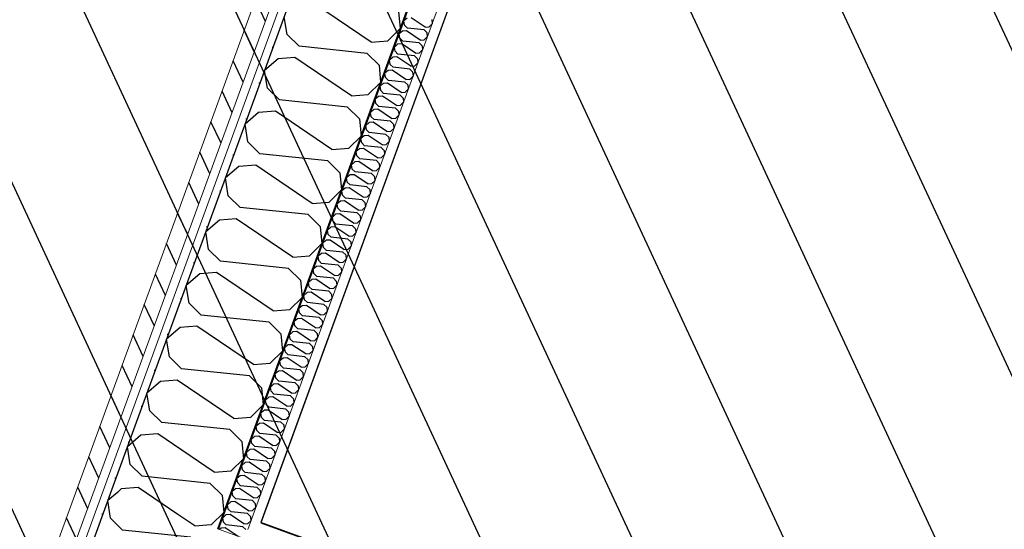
# Model space of a CAD drawing. Header units: millimetres. Extents: x 112481703 to 112588235, y 1264638581 to 1264713486.
# Tile 450 of 487: x 112582082 to 112583371, y 1264690033 to 1264690700. Entities that reach past the tile are written whole.
import ezdxf
from ezdxf.enums import TextEntityAlignment as Align

# ---------------------------------------------------------------- set-up
doc = ezdxf.new("R2010")
doc.units = ezdxf.units.MM
doc.header["$LTSCALE"] = 0.5
doc.header["$MEASUREMENT"] = 0
doc.linetypes.add('PLINE', pattern=[0])
doc.layers.add('235- Utvendig kledning og overflate', color=7, linetype='Continuous', lineweight=0)
doc.layers.add('236- Innvendig kledning og overflate', color=7, linetype='Continuous', lineweight=0)
for name, color, linetype in [('862- M___Nettoareal', 7, 'Continuous'), ('862- M___Nettoareal (1-100)', 7, 'Continuous'), ('862- M___Nettoareal(Polylinje)', 7, 'Continuous'), ('LA_farge_dekke_asfalt2', 7, 'Continuous'), ('Yttervegger.A225', 7, 'Continuous'), ('Yttervegger.A225 (Skravur)', 7, 'Continuous')]:
    doc.layers.add(name, color=color, linetype=linetype)
doc.styles.add('GENERATED_STYLE_1', font='arial.ttf')
pattern_1 = [(249.956, (112557650, 1264717795), (-81.357, 29.68231), [0, -50]), (249.956, (112557682.11, 1264717756.67), (-81.357, 29.68231), [0, -50])]

# ---------------------------------------------------------------- blocks, each defined once
blk = doc.blocks.new('Teknisk rom_20_17', base_point=(112585163.9, 1264690336.6))
at = {"layer": '862- M___Nettoareal(Polylinje)', "linetype": 'PLINE', "flags": 128}
blk.add_lwpolyline([(112587298.9, 1264690713.8), (112583190, 1264692212.9), (112582398, 1264690042), (112586506.8, 1264688542.9)], close=True, dxfattribs=at)
blk = doc.blocks.new('*X267', base_point=(112557650, 1264717795))
at = {"layer": 'Yttervegger.A225 (Skravur)', "linetype": 'PLINE'}
for p, q in [((112582589.6, 1264690702.2), (112582585.3, 1264690698.5)), ((112582586.2, 1264690692.9), (112582585.3, 1264690698.5)), ((112582590.1, 1264690689.1), (112582586.2, 1264690692.9)), ((112582613, 1264690690.4), (112582595, 1264690702.6)), ((112582613, 1264690690.4), (112582618.4, 1264690690.9)), ((112582618.4, 1264690690.9), (112582622.3, 1264690694.7)), ((112582621.8, 1264690700.2), (112582622.3, 1264690694.7)), ((112582583.4, 1264690685.1), (112582579.1, 1264690681.4)), ((112582580, 1264690675.8), (112582579.1, 1264690681.4)), ((112582588.7, 1264690685.5), (112582583.4, 1264690685.1)), ((112582606.8, 1264690673.3), (112582588.7, 1264690685.5)), ((112582611.7, 1264690686.8), (112582590.1, 1264690689.1)), ((112582611.7, 1264690686.8), (112582615.5, 1264690683.1)), ((112582615.5, 1264690683.1), (112582616, 1264690677.6)), ((112582577.2, 1264690668), (112582572.9, 1264690664.3)), ((112582582.5, 1264690668.4), (112582577.2, 1264690668)), ((112582583.8, 1264690672), (112582580, 1264690675.8)), ((112582600.5, 1264690656.2), (112582582.5, 1264690668.4)), ((112582605.5, 1264690669.7), (112582583.8, 1264690672)), ((112582605.5, 1264690669.7), (112582609.3, 1264690666)), ((112582606.8, 1264690673.3), (112582612.1, 1264690673.7)), ((112582609.3, 1264690666), (112582609.8, 1264690660.5)), ((112582612.1, 1264690673.7), (112582616, 1264690677.6)), ((112582573.8, 1264690658.7), (112582572.9, 1264690664.3)), ((112582577.6, 1264690654.9), (112582573.8, 1264690658.7)), ((112582599.2, 1264690652.6), (112582577.6, 1264690654.9)), ((112582599.2, 1264690652.6), (112582603, 1264690648.9)), ((112582600.5, 1264690656.2), (112582605.9, 1264690656.6)), ((112582605.9, 1264690656.6), (112582609.8, 1264690660.5)), ((112582570.9, 1264690650.9), (112582566.6, 1264690647.2)), ((112582567.5, 1264690641.6), (112582566.6, 1264690647.2)), ((112582571.3, 1264690637.8), (112582567.5, 1264690641.6)), ((112582576.3, 1264690651.3), (112582570.9, 1264690650.9)), ((112582594.3, 1264690639.1), (112582576.3, 1264690651.3)), ((112582594.3, 1264690639.1), (112582599.6, 1264690639.5)), ((112582599.6, 1264690639.5), (112582603.5, 1264690643.4)), ((112582603, 1264690648.9), (112582603.5, 1264690643.4)), ((112582564.7, 1264690633.8), (112582560.4, 1264690630.1)), ((112582561.3, 1264690624.4), (112582560.4, 1264690630.1)), ((112582570, 1264690634.2), (112582564.7, 1264690633.8)), ((112582588.1, 1264690622), (112582570, 1264690634.2)), ((112582593, 1264690635.5), (112582571.3, 1264690637.8)), ((112582593, 1264690635.5), (112582596.8, 1264690631.8)), ((112582593.4, 1264690622.4), (112582597.3, 1264690626.3)), ((112582596.8, 1264690631.8), (112582597.3, 1264690626.3)), ((112582558.4, 1264690616.7), (112582554.1, 1264690613)), ((112582563.8, 1264690617.1), (112582558.4, 1264690616.7)), ((112582565.1, 1264690620.7), (112582561.3, 1264690624.4)), ((112582581.8, 1264690604.9), (112582563.8, 1264690617.1)), ((112582586.7, 1264690618.4), (112582565.1, 1264690620.7)), ((112582586.7, 1264690618.4), (112582590.6, 1264690614.7)), ((112582588.1, 1264690622), (112582593.4, 1264690622.4)), ((112582590.6, 1264690614.7), (112582591.1, 1264690609.2)), ((112582555, 1264690607.3), (112582554.1, 1264690613)), ((112582558.8, 1264690603.6), (112582555, 1264690607.3)), ((112582580.5, 1264690601.3), (112582558.8, 1264690603.6)), ((112582580.5, 1264690601.3), (112582584.3, 1264690597.5)), ((112582581.8, 1264690604.9), (112582587.2, 1264690605.3)), ((112582587.2, 1264690605.3), (112582591.1, 1264690609.2)), ((112582552.2, 1264690599.6), (112582547.9, 1264690595.9)), ((112582548.8, 1264690590.2), (112582547.9, 1264690595.9)), ((112582552.6, 1264690586.5), (112582548.8, 1264690590.2)), ((112582557.5, 1264690600), (112582552.2, 1264690599.6)), ((112582575.6, 1264690587.8), (112582557.5, 1264690600)), ((112582575.6, 1264690587.8), (112582580.9, 1264690588.2)), ((112582580.9, 1264690588.2), (112582584.8, 1264690592.1)), ((112582584.3, 1264690597.5), (112582584.8, 1264690592.1)), ((112582546, 1264690582.5), (112582541.6, 1264690578.7)), ((112582542.5, 1264690573.1), (112582541.6, 1264690578.7)), ((112582551.3, 1264690582.9), (112582546, 1264690582.5)), ((112582569.3, 1264690570.7), (112582551.3, 1264690582.9)), ((112582574.3, 1264690584.2), (112582552.6, 1264690586.5)), ((112582574.3, 1264690584.2), (112582578.1, 1264690580.4)), ((112582574.7, 1264690571.1), (112582578.6, 1264690575)), ((112582578.1, 1264690580.4), (112582578.6, 1264690575)), ((112582539.7, 1264690565.4), (112582535.4, 1264690561.6)), ((112582545.1, 1264690565.8), (112582539.7, 1264690565.4)), ((112582546.4, 1264690569.4), (112582542.5, 1264690573.1)), ((112582563.1, 1264690553.6), (112582545.1, 1264690565.8)), ((112582568, 1264690567.1), (112582546.4, 1264690569.4)), ((112582568, 1264690567.1), (112582571.8, 1264690563.3)), ((112582569.3, 1264690570.7), (112582574.7, 1264690571.1)), ((112582571.8, 1264690563.3), (112582572.3, 1264690557.9)), ((112582536.3, 1264690556), (112582535.4, 1264690561.6)), ((112582540.1, 1264690552.3), (112582536.3, 1264690556)), ((112582561.8, 1264690550), (112582540.1, 1264690552.3)), ((112582561.8, 1264690550), (112582565.6, 1264690546.2)), ((112582563.1, 1264690553.6), (112582568.4, 1264690554)), ((112582568.4, 1264690554), (112582572.3, 1264690557.9)), ((112582533.5, 1264690548.3), (112582529.2, 1264690544.5)), ((112582530.1, 1264690538.9), (112582529.2, 1264690544.5)), ((112582533.9, 1264690535.2), (112582530.1, 1264690538.9)), ((112582538.8, 1264690548.7), (112582533.5, 1264690548.3)), ((112582556.8, 1264690536.5), (112582538.8, 1264690548.7)), ((112582556.8, 1264690536.5), (112582562.2, 1264690536.9)), ((112582562.2, 1264690536.9), (112582566.1, 1264690540.7)), ((112582565.6, 1264690546.2), (112582566.1, 1264690540.7)), ((112582527.2, 1264690531.1), (112582522.9, 1264690527.4)), ((112582523.8, 1264690521.8), (112582522.9, 1264690527.4)), ((112582532.6, 1264690531.6), (112582527.2, 1264690531.1)), ((112582550.6, 1264690519.4), (112582532.6, 1264690531.6)), ((112582555.5, 1264690532.9), (112582533.9, 1264690535.2)), ((112582555.5, 1264690532.9), (112582559.4, 1264690529.1)), ((112582555.9, 1264690519.8), (112582559.9, 1264690523.6)), ((112582559.4, 1264690529.1), (112582559.9, 1264690523.6)), ((112582521, 1264690514), (112582516.7, 1264690510.3)), ((112582517.6, 1264690504.7), (112582516.7, 1264690510.3)), ((112582526.3, 1264690514.4), (112582521, 1264690514)), ((112582527.6, 1264690518), (112582523.8, 1264690521.8)), ((112582544.4, 1264690502.3), (112582526.3, 1264690514.4)), ((112582549.3, 1264690515.8), (112582527.6, 1264690518)), ((112582549.3, 1264690515.8), (112582553.1, 1264690512)), ((112582550.6, 1264690519.4), (112582555.9, 1264690519.8)), ((112582553.1, 1264690512), (112582553.6, 1264690506.5)), ((112582520.1, 1264690497.3), (112582514.7, 1264690496.9)), ((112582521.4, 1264690500.9), (112582517.6, 1264690504.7)), ((112582538.1, 1264690485.1), (112582520.1, 1264690497.3)), ((112582543, 1264690498.7), (112582521.4, 1264690500.9)), ((112582543, 1264690498.7), (112582546.9, 1264690494.9)), ((112582544.4, 1264690502.3), (112582549.7, 1264690502.7)), ((112582549.7, 1264690502.7), (112582553.6, 1264690506.5)), ((112582514.7, 1264690496.9), (112582510.4, 1264690493.2)), ((112582511.3, 1264690487.6), (112582510.4, 1264690493.2)), ((112582515.2, 1264690483.8), (112582511.3, 1264690487.6)), ((112582538.1, 1264690485.1), (112582543.5, 1264690485.6)), ((112582543.5, 1264690485.6), (112582547.4, 1264690489.4)), ((112582546.9, 1264690494.9), (112582547.4, 1264690489.4)), ((112582508.5, 1264690479.8), (112582504.2, 1264690476.1)), ((112582505.1, 1264690470.5), (112582504.2, 1264690476.1)), ((112582513.8, 1264690480.2), (112582508.5, 1264690479.8)), ((112582531.9, 1264690468), (112582513.8, 1264690480.2)), ((112582536.8, 1264690481.5), (112582515.2, 1264690483.8)), ((112582536.8, 1264690481.5), (112582540.6, 1264690477.8)), ((112582537.2, 1264690468.4), (112582541.1, 1264690472.3)), ((112582540.6, 1264690477.8), (112582541.1, 1264690472.3)), ((112582502.3, 1264690462.7), (112582498, 1264690459)), ((112582498.9, 1264690453.4), (112582498, 1264690459)), ((112582507.6, 1264690463.1), (112582502.3, 1264690462.7)), ((112582508.9, 1264690466.7), (112582505.1, 1264690470.5)), ((112582525.6, 1264690450.9), (112582507.6, 1264690463.1)), ((112582530.6, 1264690464.4), (112582508.9, 1264690466.7)), ((112582530.6, 1264690464.4), (112582534.4, 1264690460.7)), ((112582531.9, 1264690468), (112582537.2, 1264690468.4)), ((112582534.4, 1264690460.7), (112582534.9, 1264690455.2)), ((112582501.4, 1264690446), (112582496, 1264690445.6)), ((112582502.7, 1264690449.6), (112582498.9, 1264690453.4)), ((112582519.4, 1264690433.8), (112582501.4, 1264690446)), ((112582524.3, 1264690447.3), (112582502.7, 1264690449.6)), ((112582524.3, 1264690447.3), (112582528.1, 1264690443.6)), ((112582525.6, 1264690450.9), (112582531, 1264690451.3)), ((112582531, 1264690451.3), (112582534.9, 1264690455.2)), ((112582496, 1264690445.6), (112582491.7, 1264690441.9)), ((112582492.6, 1264690436.3), (112582491.7, 1264690441.9)), ((112582496.4, 1264690432.5), (112582492.6, 1264690436.3)), ((112582519.4, 1264690433.8), (112582524.7, 1264690434.2)), ((112582524.7, 1264690434.2), (112582528.6, 1264690438.1)), ((112582528.1, 1264690443.6), (112582528.6, 1264690438.1)), ((112582489.8, 1264690428.5), (112582485.5, 1264690424.8)), ((112582486.4, 1264690419.2), (112582485.5, 1264690424.8)), ((112582495.1, 1264690428.9), (112582489.8, 1264690428.5)), ((112582513.2, 1264690416.7), (112582495.1, 1264690428.9)), ((112582518.1, 1264690430.2), (112582496.4, 1264690432.5)), ((112582518.1, 1264690430.2), (112582521.9, 1264690426.5)), ((112582518.5, 1264690417.1), (112582522.4, 1264690421)), ((112582521.9, 1264690426.5), (112582522.4, 1264690421)), ((112582483.5, 1264690411.4), (112582479.2, 1264690407.7)), ((112582480.1, 1264690402), (112582479.2, 1264690407.7)), ((112582488.9, 1264690411.8), (112582483.5, 1264690411.4)), ((112582490.2, 1264690415.4), (112582486.4, 1264690419.2)), ((112582506.9, 1264690399.6), (112582488.9, 1264690411.8)), ((112582511.8, 1264690413.1), (112582490.2, 1264690415.4)), ((112582511.8, 1264690413.1), (112582515.7, 1264690409.4)), ((112582513.2, 1264690416.7), (112582518.5, 1264690417.1)), ((112582515.7, 1264690409.4), (112582516.2, 1264690403.9)), ((112582477.3, 1264690394.3), (112582473, 1264690390.6)), ((112582482.6, 1264690394.7), (112582477.3, 1264690394.3)), ((112582483.9, 1264690398.3), (112582480.1, 1264690402)), ((112582500.7, 1264690382.5), (112582482.6, 1264690394.7)), ((112582505.6, 1264690396), (112582483.9, 1264690398.3)), ((112582505.6, 1264690396), (112582509.4, 1264690392.3)), ((112582506.9, 1264690399.6), (112582512.3, 1264690400)), ((112582512.3, 1264690400), (112582516.2, 1264690403.9)), ((112582473.9, 1264690384.9), (112582473, 1264690390.6)), ((112582477.7, 1264690381.2), (112582473.9, 1264690384.9)), ((112582500.7, 1264690382.5), (112582506, 1264690382.9)), ((112582506, 1264690382.9), (112582509.9, 1264690386.8)), ((112582509.4, 1264690392.3), (112582509.9, 1264690386.8)), ((112582471.1, 1264690377.2), (112582466.7, 1264690373.5)), ((112582467.6, 1264690367.8), (112582466.7, 1264690373.5)), ((112582476.4, 1264690377.6), (112582471.1, 1264690377.2)), ((112582494.4, 1264690365.4), (112582476.4, 1264690377.6)), ((112582499.4, 1264690378.9), (112582477.7, 1264690381.2)), ((112582499.4, 1264690378.9), (112582503.2, 1264690375.1)), ((112582499.8, 1264690365.8), (112582503.7, 1264690369.7)), ((112582503.2, 1264690375.1), (112582503.7, 1264690369.7)), ((112582464.8, 1264690360.1), (112582460.5, 1264690356.3)), ((112582461.4, 1264690350.7), (112582460.5, 1264690356.3)), ((112582470.2, 1264690360.5), (112582464.8, 1264690360.1)), ((112582471.5, 1264690364.1), (112582467.6, 1264690367.8)), ((112582488.2, 1264690348.3), (112582470.2, 1264690360.5)), ((112582493.1, 1264690361.8), (112582471.5, 1264690364.1)), ((112582493.1, 1264690361.8), (112582496.9, 1264690358)), ((112582494.4, 1264690365.4), (112582499.8, 1264690365.8)), ((112582496.9, 1264690358), (112582497.4, 1264690352.6)), ((112582458.6, 1264690343), (112582454.3, 1264690339.2)), ((112582463.9, 1264690343.4), (112582458.6, 1264690343)), ((112582465.2, 1264690347), (112582461.4, 1264690350.7)), ((112582481.9, 1264690331.2), (112582463.9, 1264690343.4)), ((112582486.9, 1264690344.7), (112582465.2, 1264690347)), ((112582486.9, 1264690344.7), (112582490.7, 1264690340.9)), ((112582488.2, 1264690348.3), (112582493.5, 1264690348.7)), ((112582493.5, 1264690348.7), (112582497.4, 1264690352.6)), ((112582455.2, 1264690333.6), (112582454.3, 1264690339.2)), ((112582459, 1264690329.9), (112582455.2, 1264690333.6)), ((112582480.6, 1264690327.6), (112582459, 1264690329.9)), ((112582481.9, 1264690331.2), (112582487.3, 1264690331.6)), ((112582487.3, 1264690331.6), (112582491.2, 1264690335.5)), ((112582490.7, 1264690340.9), (112582491.2, 1264690335.5)), ((112582452.3, 1264690325.8), (112582448, 1264690322.1)), ((112582448.9, 1264690316.5), (112582448, 1264690322.1)), ((112582457.7, 1264690326.3), (112582452.3, 1264690325.8)), ((112582475.7, 1264690314.1), (112582457.7, 1264690326.3)), ((112582480.6, 1264690327.6), (112582484.5, 1264690323.8)), ((112582481, 1264690314.5), (112582485, 1264690318.3)), ((112582484.5, 1264690323.8), (112582485, 1264690318.3)), ((112582446.1, 1264690308.7), (112582441.8, 1264690305)), ((112582442.7, 1264690299.4), (112582441.8, 1264690305)), ((112582451.4, 1264690309.2), (112582446.1, 1264690308.7)), ((112582452.7, 1264690312.7), (112582448.9, 1264690316.5)), ((112582469.5, 1264690297), (112582451.4, 1264690309.2)), ((112582474.4, 1264690310.5), (112582452.7, 1264690312.7)), ((112582474.4, 1264690310.5), (112582478.2, 1264690306.7)), ((112582475.7, 1264690314.1), (112582481, 1264690314.5)), ((112582478.2, 1264690306.7), (112582478.7, 1264690301.2)), ((112582439.8, 1264690291.6), (112582435.5, 1264690287.9)), ((112582445.2, 1264690292), (112582439.8, 1264690291.6)), ((112582446.5, 1264690295.6), (112582442.7, 1264690299.4)), ((112582463.2, 1264690279.8), (112582445.2, 1264690292)), ((112582468.1, 1264690293.4), (112582446.5, 1264690295.6)), ((112582468.1, 1264690293.4), (112582472, 1264690289.6)), ((112582469.5, 1264690297), (112582474.8, 1264690297.4)), ((112582474.8, 1264690297.4), (112582478.7, 1264690301.2)), ((112582436.4, 1264690282.3), (112582435.5, 1264690287.9)), ((112582440.3, 1264690278.5), (112582436.4, 1264690282.3)), ((112582461.9, 1264690276.3), (112582440.3, 1264690278.5)), ((112582463.2, 1264690279.8), (112582468.6, 1264690280.3)), ((112582468.6, 1264690280.3), (112582472.5, 1264690284.1)), ((112582472, 1264690289.6), (112582472.5, 1264690284.1)), ((112582433.6, 1264690274.5), (112582429.3, 1264690270.8)), ((112582430.2, 1264690265.2), (112582429.3, 1264690270.8)), ((112582438.9, 1264690274.9), (112582433.6, 1264690274.5)), ((112582457, 1264690262.7), (112582438.9, 1264690274.9)), ((112582461.9, 1264690276.3), (112582465.7, 1264690272.5)), ((112582462.3, 1264690263.2), (112582466.2, 1264690267)), ((112582465.7, 1264690272.5), (112582466.2, 1264690267)), ((112582427.4, 1264690257.4), (112582423.1, 1264690253.7)), ((112582424, 1264690248.1), (112582423.1, 1264690253.7)), ((112582432.7, 1264690257.8), (112582427.4, 1264690257.4)), ((112582434, 1264690261.4), (112582430.2, 1264690265.2)), ((112582450.7, 1264690245.6), (112582432.7, 1264690257.8)), ((112582455.7, 1264690259.1), (112582434, 1264690261.4)), ((112582455.7, 1264690259.1), (112582459.5, 1264690255.4)), ((112582457, 1264690262.7), (112582462.3, 1264690263.2)), ((112582459.5, 1264690255.4), (112582460, 1264690249.9)), ((112582421.1, 1264690240.3), (112582416.8, 1264690236.6)), ((112582426.5, 1264690240.7), (112582421.1, 1264690240.3)), ((112582427.8, 1264690244.3), (112582424, 1264690248.1)), ((112582444.5, 1264690228.5), (112582426.5, 1264690240.7)), ((112582449.4, 1264690242), (112582427.8, 1264690244.3)), ((112582449.4, 1264690242), (112582453.2, 1264690238.3)), ((112582450.7, 1264690245.6), (112582456.1, 1264690246)), ((112582456.1, 1264690246), (112582460, 1264690249.9)), ((112582417.7, 1264690231), (112582416.8, 1264690236.6)), ((112582421.5, 1264690227.2), (112582417.7, 1264690231)), ((112582443.2, 1264690224.9), (112582421.5, 1264690227.2)), ((112582444.5, 1264690228.5), (112582449.8, 1264690228.9)), ((112582449.8, 1264690228.9), (112582453.7, 1264690232.8)), ((112582453.2, 1264690238.3), (112582453.7, 1264690232.8)), ((112582414.9, 1264690223.2), (112582410.6, 1264690219.5)), ((112582411.5, 1264690213.9), (112582410.6, 1264690219.5)), ((112582415.3, 1264690210.1), (112582411.5, 1264690213.9)), ((112582420.2, 1264690223.6), (112582414.9, 1264690223.2)), ((112582438.3, 1264690211.4), (112582420.2, 1264690223.6)), ((112582443.2, 1264690224.9), (112582447, 1264690221.2)), ((112582443.6, 1264690211.8), (112582447.5, 1264690215.7)), ((112582447, 1264690221.2), (112582447.5, 1264690215.7)), ((112582408.6, 1264690206.1), (112582404.3, 1264690202.4)), ((112582405.2, 1264690196.7), (112582404.3, 1264690202.4)), ((112582414, 1264690206.5), (112582408.6, 1264690206.1)), ((112582432, 1264690194.3), (112582414, 1264690206.5)), ((112582436.9, 1264690207.8), (112582415.3, 1264690210.1)), ((112582436.9, 1264690207.8), (112582440.8, 1264690204.1)), ((112582438.3, 1264690211.4), (112582443.6, 1264690211.8)), ((112582440.8, 1264690204.1), (112582441.3, 1264690198.6)), ((112582402.4, 1264690189), (112582398.1, 1264690185.3)), ((112582407.7, 1264690189.4), (112582402.4, 1264690189)), ((112582409, 1264690193), (112582405.2, 1264690196.7)), ((112582425.8, 1264690177.2), (112582407.7, 1264690189.4)), ((112582430.7, 1264690190.7), (112582409, 1264690193)), ((112582430.7, 1264690190.7), (112582434.5, 1264690187)), ((112582432, 1264690194.3), (112582437.4, 1264690194.7)), ((112582437.4, 1264690194.7), (112582441.3, 1264690198.6)), ((112582399, 1264690179.6), (112582398.1, 1264690185.3)), ((112582402.8, 1264690175.9), (112582399, 1264690179.6)), ((112582424.5, 1264690173.6), (112582402.8, 1264690175.9)), ((112582425.8, 1264690177.2), (112582431.1, 1264690177.6)), ((112582431.1, 1264690177.6), (112582435, 1264690181.5)), ((112582434.5, 1264690187), (112582435, 1264690181.5)), ((112582396.2, 1264690171.9), (112582391.8, 1264690168.2)), ((112582392.7, 1264690162.5), (112582391.8, 1264690168.2)), ((112582396.6, 1264690158.8), (112582392.7, 1264690162.5)), ((112582401.5, 1264690172.3), (112582396.2, 1264690171.9)), ((112582419.5, 1264690160.1), (112582401.5, 1264690172.3)), ((112582424.5, 1264690173.6), (112582428.3, 1264690169.9)), ((112582424.9, 1264690160.5), (112582428.8, 1264690164.4)), ((112582428.3, 1264690169.9), (112582428.8, 1264690164.4)), ((112582389.9, 1264690154.8), (112582385.6, 1264690151)), ((112582386.5, 1264690145.4), (112582385.6, 1264690151)), ((112582395.3, 1264690155.2), (112582389.9, 1264690154.8)), ((112582413.3, 1264690143), (112582395.3, 1264690155.2)), ((112582418.2, 1264690156.5), (112582396.6, 1264690158.8)), ((112582418.2, 1264690156.5), (112582422, 1264690152.7)), ((112582419.5, 1264690160.1), (112582424.9, 1264690160.5)), ((112582422, 1264690152.7), (112582422.5, 1264690147.3)), ((112582383.7, 1264690137.7), (112582379.4, 1264690133.9)), ((112582389, 1264690138.1), (112582383.7, 1264690137.7)), ((112582390.3, 1264690141.7), (112582386.5, 1264690145.4)), ((112582407, 1264690125.9), (112582389, 1264690138.1)), ((112582412, 1264690139.4), (112582390.3, 1264690141.7)), ((112582412, 1264690139.4), (112582415.8, 1264690135.6)), ((112582413.3, 1264690143), (112582418.6, 1264690143.4)), ((112582418.6, 1264690143.4), (112582422.5, 1264690147.3)), ((112582380.3, 1264690128.3), (112582379.4, 1264690133.9)), ((112582384.1, 1264690124.6), (112582380.3, 1264690128.3)), ((112582405.7, 1264690122.3), (112582384.1, 1264690124.6)), ((112582407, 1264690125.9), (112582412.4, 1264690126.3)), ((112582412.4, 1264690126.3), (112582416.3, 1264690130.2)), ((112582415.8, 1264690135.6), (112582416.3, 1264690130.2)), ((112582377.4, 1264690120.6), (112582373.1, 1264690116.8)), ((112582374, 1264690111.2), (112582373.1, 1264690116.8)), ((112582377.8, 1264690107.5), (112582374, 1264690111.2)), ((112582382.8, 1264690121), (112582377.4, 1264690120.6)), ((112582400.8, 1264690108.8), (112582382.8, 1264690121)), ((112582405.7, 1264690122.3), (112582409.6, 1264690118.5)), ((112582406.1, 1264690109.2), (112582410.1, 1264690113)), ((112582409.6, 1264690118.5), (112582410.1, 1264690113)), ((112582371.2, 1264690103.4), (112582366.9, 1264690099.7)), ((112582367.8, 1264690094.1), (112582366.9, 1264690099.7)), ((112582376.5, 1264690103.9), (112582371.2, 1264690103.4)), ((112582394.6, 1264690091.7), (112582376.5, 1264690103.9)), ((112582399.5, 1264690105.2), (112582377.8, 1264690107.5)), ((112582399.5, 1264690105.2), (112582403.3, 1264690101.4)), ((112582400.8, 1264690108.8), (112582406.1, 1264690109.2)), ((112582403.3, 1264690101.4), (112582403.8, 1264690095.9)), ((112582364.9, 1264690086.3), (112582360.6, 1264690082.6)), ((112582370.3, 1264690086.8), (112582364.9, 1264690086.3)), ((112582371.6, 1264690090.3), (112582367.8, 1264690094.1)), ((112582388.3, 1264690074.6), (112582370.3, 1264690086.8)), ((112582393.2, 1264690088.1), (112582371.6, 1264690090.3)), ((112582393.2, 1264690088.1), (112582397.1, 1264690084.3)), ((112582394.6, 1264690091.7), (112582399.9, 1264690092.1)), ((112582399.9, 1264690092.1), (112582403.8, 1264690095.9)), ((112582361.5, 1264690077), (112582360.6, 1264690082.6)), ((112582365.4, 1264690073.2), (112582361.5, 1264690077)), ((112582387, 1264690071), (112582365.4, 1264690073.2)), ((112582388.3, 1264690074.6), (112582393.7, 1264690075)), ((112582393.7, 1264690075), (112582397.6, 1264690078.8)), ((112582397.1, 1264690084.3), (112582397.6, 1264690078.8)), ((112582358.7, 1264690069.2), (112582354.4, 1264690065.5)), ((112582355.3, 1264690059.9), (112582354.4, 1264690065.5)), ((112582359.1, 1264690056.1), (112582355.3, 1264690059.9)), ((112582364, 1264690069.6), (112582358.7, 1264690069.2)), ((112582382.1, 1264690057.4), (112582364, 1264690069.6)), ((112582387, 1264690071), (112582390.8, 1264690067.2)), ((112582387.4, 1264690057.9), (112582391.3, 1264690061.7)), ((112582390.8, 1264690067.2), (112582391.3, 1264690061.7)), ((112582352.5, 1264690052.1), (112582348.2, 1264690048.4)), ((112582349.1, 1264690042.8), (112582348.2, 1264690048.4)), ((112582357.8, 1264690052.5), (112582352.5, 1264690052.1)), ((112582375.8, 1264690040.3), (112582357.8, 1264690052.5)), ((112582380.8, 1264690053.9), (112582359.1, 1264690056.1)), ((112582380.8, 1264690053.9), (112582384.6, 1264690050.1)), ((112582382.1, 1264690057.4), (112582387.4, 1264690057.9)), ((112582384.6, 1264690050.1), (112582385.1, 1264690044.6)), ((112582346.2, 1264690035), (112582343.9, 1264690033)), ((112582351.6, 1264690035.4), (112582346.2, 1264690035)), ((112582352.9, 1264690039), (112582349.1, 1264690042.8)), ((112582368.4, 1264690024), (112582351.6, 1264690035.4)), ((112582374.5, 1264690036.7), (112582352.9, 1264690039)), ((112582374.5, 1264690036.7), (112582378.3, 1264690033)), ((112582375.8, 1264690040.3), (112582381.2, 1264690040.8)), ((112582381.2, 1264690040.8), (112582385.1, 1264690044.6))]:
    blk.add_line(p, q, dxfattribs=at)
blk = doc.blocks.new('*X271', base_point=(112557650, 1264717795))
at = {"layer": 'Yttervegger.A225 (Skravur)', "linetype": 'PLINE'}
for p, q in [((112582542.5, 1264690670.8), (112582468.4, 1264690720.9)), ((112582432.4, 1264690680.8), (112582428.7, 1264690703.9)), ((112582578.5, 1264690710.9), (112582580.6, 1264690688.4)), ((112582448.1, 1264690665.4), (112582432.4, 1264690680.8)), ((112582564.5, 1264690672.5), (112582580.6, 1264690688.4)), ((112582537.1, 1264690656), (112582448.1, 1264690665.4)), ((112582542.5, 1264690670.8), (112582564.5, 1264690672.5)), ((112582537.1, 1264690656), (112582552.8, 1264690640.6)), ((112582420.8, 1264690648.9), (112582403.1, 1264690633.6)), ((112582442.7, 1264690650.6), (112582420.8, 1264690648.9)), ((112582516.9, 1264690600.5), (112582442.7, 1264690650.6)), ((112582552.8, 1264690640.6), (112582554.9, 1264690618.1)), ((112582406.8, 1264690610.5), (112582403.1, 1264690633.6)), ((112582538.8, 1264690602.2), (112582554.9, 1264690618.1)), ((112582422.5, 1264690595.1), (112582406.8, 1264690610.5)), ((112582516.9, 1264690600.5), (112582538.8, 1264690602.2)), ((112582511.5, 1264690585.7), (112582422.5, 1264690595.1)), ((112582395.1, 1264690578.6), (112582377.4, 1264690563.3)), ((112582417.1, 1264690580.3), (112582395.1, 1264690578.6)), ((112582491.2, 1264690530.1), (112582417.1, 1264690580.3)), ((112582511.5, 1264690585.7), (112582527.2, 1264690570.2)), ((112582381.1, 1264690540.2), (112582377.4, 1264690563.3)), ((112582527.2, 1264690570.2), (112582529.3, 1264690547.7)), ((112582396.8, 1264690524.7), (112582381.1, 1264690540.2)), ((112582513.2, 1264690531.8), (112582529.3, 1264690547.7)), ((112582485.8, 1264690515.4), (112582396.8, 1264690524.7)), ((112582491.2, 1264690530.1), (112582513.2, 1264690531.8)), ((112582485.8, 1264690515.4), (112582501.5, 1264690499.9)), ((112582369.5, 1264690508.2), (112582351.7, 1264690493)), ((112582391.4, 1264690509.9), (112582369.5, 1264690508.2)), ((112582465.5, 1264690459.8), (112582391.4, 1264690509.9)), ((112582501.5, 1264690499.9), (112582503.6, 1264690477.4)), ((112582355.4, 1264690469.8), (112582351.7, 1264690493)), ((112582487.5, 1264690461.5), (112582503.6, 1264690477.4)), ((112582371.2, 1264690454.4), (112582355.4, 1264690469.8)), ((112582465.5, 1264690459.8), (112582487.5, 1264690461.5)), ((112582460.2, 1264690445), (112582371.2, 1264690454.4)), ((112582343.8, 1264690437.9), (112582326.1, 1264690422.6)), ((112582365.8, 1264690439.6), (112582343.8, 1264690437.9)), ((112582439.9, 1264690389.5), (112582365.8, 1264690439.6)), ((112582460.2, 1264690445), (112582475.9, 1264690429.6)), ((112582329.8, 1264690399.5), (112582326.1, 1264690422.6)), ((112582475.9, 1264690429.6), (112582477.9, 1264690407.1)), ((112582461.8, 1264690391.2), (112582477.9, 1264690407.1)), ((112582345.5, 1264690384.1), (112582329.8, 1264690399.5)), ((112582434.5, 1264690374.7), (112582345.5, 1264690384.1)), ((112582439.9, 1264690389.5), (112582461.8, 1264690391.2)), ((112582340.1, 1264690369.3), (112582318.1, 1264690367.6)), ((112582414.2, 1264690319.1), (112582340.1, 1264690369.3)), ((112582434.5, 1264690374.7), (112582450.2, 1264690359.3)), ((112582318.1, 1264690367.6), (112582300.4, 1264690352.3)), ((112582450.2, 1264690359.3), (112582452.3, 1264690336.7)), ((112582304.1, 1264690329.2), (112582300.4, 1264690352.3)), ((112582436.2, 1264690320.8), (112582452.3, 1264690336.7)), ((112582319.8, 1264690313.7), (112582304.1, 1264690329.2)), ((112582414.2, 1264690319.1), (112582436.2, 1264690320.8)), ((112582408.8, 1264690304.4), (112582319.8, 1264690313.7)), ((112582408.8, 1264690304.4), (112582424.5, 1264690288.9)), ((112582292.5, 1264690297.3), (112582274.8, 1264690282)), ((112582314.4, 1264690299), (112582292.5, 1264690297.3)), ((112582388.6, 1264690248.8), (112582314.4, 1264690299)), ((112582278.5, 1264690258.8), (112582274.8, 1264690282)), ((112582424.5, 1264690288.9), (112582426.6, 1264690266.4)), ((112582410.5, 1264690250.5), (112582426.6, 1264690266.4)), ((112582294.2, 1264690243.4), (112582278.5, 1264690258.8)), ((112582383.2, 1264690234), (112582294.2, 1264690243.4)), ((112582388.6, 1264690248.8), (112582410.5, 1264690250.5)), ((112582266.8, 1264690226.9), (112582249.1, 1264690211.6)), ((112582288.8, 1264690228.6), (112582266.8, 1264690226.9)), ((112582362.9, 1264690178.5), (112582288.8, 1264690228.6)), ((112582383.2, 1264690234), (112582398.9, 1264690218.6)), ((112582398.9, 1264690218.6), (112582401, 1264690196.1)), ((112582252.8, 1264690188.5), (112582249.1, 1264690211.6)), ((112582268.5, 1264690173.1), (112582252.8, 1264690188.5)), ((112582384.9, 1264690180.2), (112582401, 1264690196.1)), ((112582362.9, 1264690178.5), (112582384.9, 1264690180.2)), ((112582357.5, 1264690163.7), (112582268.5, 1264690173.1)), ((112582357.5, 1264690163.7), (112582373.2, 1264690148.3)), ((112582241.2, 1264690156.6), (112582223.4, 1264690141.3)), ((112582263.1, 1264690158.3), (112582241.2, 1264690156.6)), ((112582337.2, 1264690108.1), (112582263.1, 1264690158.3)), ((112582227.1, 1264690118.2), (112582223.4, 1264690141.3)), ((112582373.2, 1264690148.3), (112582375.3, 1264690125.7)), ((112582359.2, 1264690109.8), (112582375.3, 1264690125.7)), ((112582242.9, 1264690102.7), (112582227.1, 1264690118.2)), ((112582331.8, 1264690093.4), (112582242.9, 1264690102.7)), ((112582337.2, 1264690108.1), (112582359.2, 1264690109.8)), ((112582215.5, 1264690086.3), (112582210.3, 1264690081.7)), ((112582237.5, 1264690088), (112582215.5, 1264690086.3)), ((112582289.3, 1264690052.9), (112582237.5, 1264690088)), ((112582331.8, 1264690093.4), (112582347.6, 1264690077.9)), ((112582347.6, 1264690077.9), (112582349.6, 1264690055.4)), ((112582333.5, 1264690039.5), (112582349.6, 1264690055.4)), ((112582327.3, 1264690039), (112582333.5, 1264690039.5))]:
    blk.add_line(p, q, dxfattribs=at)
blk = doc.blocks.new('*X272', base_point=(112557650, 1264717795))
at = {"layer": 'Yttervegger.A225 (Skravur)', "linetype": 'PLINE'}
for p, q in [((112582210.3, 1264690081.7), (112582197.8, 1264690071)), ((112582201.5, 1264690047.8), (112582197.8, 1264690071)), ((112582217.2, 1264690032.4), (112582201.5, 1264690047.8)), ((112582311.6, 1264690037.8), (112582289.3, 1264690052.9)), ((112582311.6, 1264690037.8), (112582327.3, 1264690039)), ((112582306.2, 1264690023), (112582217.2, 1264690032.4)), ((112582306.2, 1264690023), (112582321.9, 1264690007.6)), ((112582189.8, 1264690015.9), (112582172.1, 1264690000.6)), ((112582211.8, 1264690017.6), (112582189.8, 1264690015.9)), ((112582285.9, 1264689967.5), (112582211.8, 1264690017.6)), ((112582321.9, 1264690007.6), (112582324, 1264689985.1)), ((112582173.7, 1264689990.8), (112582172.1, 1264690000.6)), ((112582307.9, 1264689969.2), (112582324, 1264689985.1)), ((112582285.9, 1264689967.5), (112582307.9, 1264689969.2)), ((112582280.5, 1264689952.7), (112582277, 1264689953.1)), ((112582280.5, 1264689952.7), (112582282, 1264689951.2))]:
    blk.add_line(p, q, dxfattribs=at)
blk = doc.blocks.new('Label_59', base_point=(112584245.4, 1264690493))
at = {"layer": '862- M___Nettoareal (1-100)', "char_height": 200, "attachment_point": 1, "rotation": 249.956, "style": 'GENERATED_STYLE_1'}
for s, insert in [('\\A1;{\\pql;\\pt0,241000;\\fArial|b0|i0|c0|p0;\\W1.000000;10,1\\fArial|b0|i0|c0|p0;\\W1.000000;\\A1{\\H.66x;\\S^  ;}\\fArial|b0|i0|c0|p0;\\W1.000000; m\\fArial|b0|i0|c0|p0;\\W1.000000;\\A1{\\H.66x;\\S2^  ;}\\fArial|b0|i0|c0|p0;\\W1.000000;\\fArial|b0|i0|c0|p0;\\W1.000000;\\fArial|b0|i0|c0|p0;\\W1.000000;\\fArial|b0|i0|c0|p0;\\W1.000000;\\fArial|b0|i0|c0|p0;\\W1.000000;\\fArial|b0|i0|c0|p0;\\W1.000000;\\fArial|b0|i0|c0|p0;\\W1.000000;\\A1{\\H.66x;\\S^  ;}\\fArial|b0|i0|c0|p0;\\W1.000000;\\fArial|b0|i0|c0|p0;\\W1.000000;\\A1{\\H.66x;\\S^  ;}\\fArial|b0|i0|c0|p0;\\W1.000000;\\fArial|b0|i0|c0|p0;\\W1.000000;\\fArial|b0|i0|c0|p0;\\W1.000000;\\fArial|b0|i0|c0|p0;\\W1.000000;\\fArial|b0|i0|c0|p0;\\W1.000000;\\fArial|b0|i0|c0|p0;\\W1.000000;\\fArial|b0|i0|c0|p0;\\W1.000000;\\A1{\\H.66x;\\S^  ;}\\fArial|b0|i0|c0|p0;\\W1.000000;\\fArial|b0|i0|c0|p0;\\W1.000000;\\A1{\\H.66x;\\S^  ;}\\fArial|b0|i0|c0|p0;\\W1.000000;\\fArial|b0|i0|c0|p0;\\W1.000000;\\fArial|b0|i0|c0|p0;\\W1.000000;\\fArial|b0|i0|c0|p0;\\W1.000000;\\fArial|b0|i0|c0|p0;\\W1.000000;\\fArial|b0|i0|c0|p0;\\W1.000000;\\fArial|b0|i0|c0|p0;\\W1.000000;\\A1{\\H.66x;\\S^  ;}\\fArial|b0|i0|c0|p0;\\W1.000000;\\fArial|b0|i0|c0|p0;\\W1.000000;\\A1{\\H.66x;\\S^  ;}\\fArial|b0|i0|c0|p0;\\W1.000000;\\fArial|b0|i0|c0|p0;\\W1.000000;\\fArial|b0|i0|c0|p0;\\W1.000000;\\fArial|b0|i0|c0|p0;\\W1.000000;\\fArial|b0|i0|c0|p0;\\W1.000000;\\fArial|b0|i0|c0|p0;\\W1.000000;\\fArial|b0|i0|c0|p0;\\W1.000000;\\A1{\\H.66x;\\S^  ;}\\fArial|b0|i0|c0|p0;\\W1.000000;\\fArial|b0|i0|c0|p0;\\W1.000000;\\A1{\\H.66x;\\S^  ;}\\fArial|b0|i0|c0|p0;\\W1.000000;\\fArial|b0|i0|c0|p0;\\W1.000000;\\fArial|b0|i0|c0|p0;\\W1.000000;\\fArial|b0|i0|c0|p0;\\W1.000000;\\fArial|b0|i0|c0|p0;\\W1.000000;\\fArial|b0|i0|c0|p0;\\W1.000000;\\fArial|b0|i0|c0|p0;\\W1.000000;\\fArial|b0|i0|c0|p0;\\W1.000000;}', (112584299.4, 1264691241.4)), ('\\A1;{\\pql;\\pt0,241000;\\fArial|b0|i0|c0|p0;\\W1.000000;Teknisk rom\\fArial|b0|i0|c0|p0;\\W1.000000;\\A1{\\H.66x;\\S^  ;}\\fArial|b0|i0|c0|p0;\\W1.000000;\\fArial|b0|i0|c0|p0;\\W1.000000;\\A1{\\H.66x;\\S^  ;}\\fArial|b0|i0|c0|p0;\\W1.000000;\\fArial|b0|i0|c0|p0;\\W1.000000;\\fArial|b0|i0|c0|p0;\\W1.000000;\\fArial|b0|i0|c0|p0;\\W1.000000;\\fArial|b0|i0|c0|p0;\\W1.000000;\\fArial|b0|i0|c0|p0;\\W1.000000;\\fArial|b0|i0|c0|p0;\\W1.000000;\\A1{\\H.66x;\\S^  ;}\\fArial|b0|i0|c0|p0;\\W1.000000;\\fArial|b0|i0|c0|p0;\\W1.000000;\\A1{\\H.66x;\\S^  ;}\\fArial|b0|i0|c0|p0;\\W1.000000;\\fArial|b0|i0|c0|p0;\\W1.000000;\\fArial|b0|i0|c0|p0;\\W1.000000;\\fArial|b0|i0|c0|p0;\\W1.000000;\\fArial|b0|i0|c0|p0;\\W1.000000;\\fArial|b0|i0|c0|p0;\\W1.000000;\\fArial|b0|i0|c0|p0;\\W1.000000;\\A1{\\H.66x;\\S^  ;}\\fArial|b0|i0|c0|p0;\\W1.000000;\\fArial|b0|i0|c0|p0;\\W1.000000;\\A1{\\H.66x;\\S^  ;}\\fArial|b0|i0|c0|p0;\\W1.000000;\\fArial|b0|i0|c0|p0;\\W1.000000;\\fArial|b0|i0|c0|p0;\\W1.000000;\\fArial|b0|i0|c0|p0;\\W1.000000;\\fArial|b0|i0|c0|p0;\\W1.000000;\\fArial|b0|i0|c0|p0;\\W1.000000;\\fArial|b0|i0|c0|p0;\\W1.000000;\\A1{\\H.66x;\\S^  ;}\\fArial|b0|i0|c0|p0;\\W1.000000;\\fArial|b0|i0|c0|p0;\\W1.000000;\\A1{\\H.66x;\\S^  ;}\\fArial|b0|i0|c0|p0;\\W1.000000;\\fArial|b0|i0|c0|p0;\\W1.000000;\\fArial|b0|i0|c0|p0;\\W1.000000;\\fArial|b0|i0|c0|p0;\\W1.000000;\\fArial|b0|i0|c0|p0;\\W1.000000;\\fArial|b0|i0|c0|p0;\\W1.000000;\\fArial|b0|i0|c0|p0;\\W1.000000;\\A1{\\H.66x;\\S^  ;}\\fArial|b0|i0|c0|p0;\\W1.000000;\\fArial|b0|i0|c0|p0;\\W1.000000;\\A1{\\H.66x;\\S^  ;}\\fArial|b0|i0|c0|p0;\\W1.000000;\\fArial|b0|i0|c0|p0;\\W1.000000;\\fArial|b0|i0|c0|p0;\\W1.000000;\\fArial|b0|i0|c0|p0;\\W1.000000;\\fArial|b0|i0|c0|p0;\\W1.000000;\\fArial|b0|i0|c0|p0;\\W1.000000;\\fArial|b0|i0|c0|p0;\\W1.000000;\\fArial|b0|i0|c0|p0;\\W1.000000;}', (112584597.4, 1264691132.7)), ('\\A1;{\\pql;\\pt0,241000;\\fArial|b0|i0|c0|p0;\\W1.000000;20\\fArial|b0|i0|c0|p0;\\W1.000000;\\A1{\\H.66x;\\S^  ;}\\fArial|b0|i0|c0|p0;\\W1.000000;\\fArial|b0|i0|c0|p0;\\W1.000000;\\A1{\\H.66x;\\S^  ;}\\fArial|b0|i0|c0|p0;\\W1.000000;\\fArial|b0|i0|c0|p0;\\W1.000000;\\fArial|b0|i0|c0|p0;\\W1.000000;\\fArial|b0|i0|c0|p0;\\W1.000000;\\fArial|b0|i0|c0|p0;\\W1.000000;\\fArial|b0|i0|c0|p0;\\W1.000000;\\fArial|b0|i0|c0|p0;\\W1.000000;\\A1{\\H.66x;\\S^  ;}\\fArial|b0|i0|c0|p0;\\W1.000000;\\fArial|b0|i0|c0|p0;\\W1.000000;\\A1{\\H.66x;\\S^  ;}\\fArial|b0|i0|c0|p0;\\W1.000000;\\fArial|b0|i0|c0|p0;\\W1.000000;\\fArial|b0|i0|c0|p0;\\W1.000000;\\fArial|b0|i0|c0|p0;\\W1.000000;\\fArial|b0|i0|c0|p0;\\W1.000000;\\fArial|b0|i0|c0|p0;\\W1.000000;\\fArial|b0|i0|c0|p0;\\W1.000000;\\A1{\\H.66x;\\S^  ;}\\fArial|b0|i0|c0|p0;\\W1.000000;\\fArial|b0|i0|c0|p0;\\W1.000000;\\A1{\\H.66x;\\S^  ;}\\fArial|b0|i0|c0|p0;\\W1.000000;\\fArial|b0|i0|c0|p0;\\W1.000000;\\fArial|b0|i0|c0|p0;\\W1.000000;\\fArial|b0|i0|c0|p0;\\W1.000000;\\fArial|b0|i0|c0|p0;\\W1.000000;\\fArial|b0|i0|c0|p0;\\W1.000000;\\fArial|b0|i0|c0|p0;\\W1.000000;\\A1{\\H.66x;\\S^  ;}\\fArial|b0|i0|c0|p0;\\W1.000000;\\fArial|b0|i0|c0|p0;\\W1.000000;\\A1{\\H.66x;\\S^  ;}\\fArial|b0|i0|c0|p0;\\W1.000000;\\fArial|b0|i0|c0|p0;\\W1.000000;\\fArial|b0|i0|c0|p0;\\W1.000000;\\fArial|b0|i0|c0|p0;\\W1.000000;\\fArial|b0|i0|c0|p0;\\W1.000000;\\fArial|b0|i0|c0|p0;\\W1.000000;\\fArial|b0|i0|c0|p0;\\W1.000000;\\A1{\\H.66x;\\S^  ;}\\fArial|b0|i0|c0|p0;\\W1.000000;\\fArial|b0|i0|c0|p0;\\W1.000000;\\A1{\\H.66x;\\S^  ;}\\fArial|b0|i0|c0|p0;\\W1.000000;\\fArial|b0|i0|c0|p0;\\W1.000000;\\fArial|b0|i0|c0|p0;\\W1.000000;\\fArial|b0|i0|c0|p0;\\W1.000000;\\fArial|b0|i0|c0|p0;\\W1.000000;\\fArial|b0|i0|c0|p0;\\W1.000000;\\fArial|b0|i0|c0|p0;\\W1.000000;\\fArial|b0|i0|c0|p0;\\W1.000000;}', (112584899.5, 1264691043.8))]:
    blk.add_mtext(s, dxfattribs=dict(at, insert=insert))
at = {"layer": '862- M___Nettoareal (1-100)', "style": 'GENERATED_STYLE_1'}
for tag, p in [('DUMMY_108', (112584351.9, 1264691243.6)), ('DUMMY_107', (112584647.2, 1264691135.8)), ('DUMMY_106', (112584942.4, 1264691028.1))]:
    blk.add_attdef(tag, text='', height=200, rotation=249.956, dxfattribs=at).set_placement(p, align=Align.TOP_LEFT)

msp = doc.modelspace()

# ---------------------------------------------------------------- hatches: boundary and pattern name
at = {"layer": 'LA_farge_dekke_asfalt2', "linetype": 'Continuous'}
h = msp.add_hatch(dxfattribs=at)
h.set_pattern_fill('Murverk', color=256, style=0, pattern_type=2)
h.set_pattern_definition([(294.956, (112557650, 1264717795), (163.1938, 75.94596), [])])
h.paths.add_polyline_path([(112562670.3, 1264672618.4), (112565507.4, 1264680394.8), (112573384.4, 1264677521), (112579262.4, 1264693632), (112587341.4, 1264690684.4), (112579714.9, 1264669780.9), (112576475.3, 1264670962.9), (112575386.6, 1264667979)])
at = {"layer": 'Yttervegger.A225 (Skravur)', "linetype": 'Continuous'}
h = msp.add_hatch(dxfattribs=at)
h.set_pattern_fill('Skrålinjer_1', color=256, style=0, pattern_type=2)
h.set_pattern_definition([(294.95599, (112557650, 1264717795), (27.198964, 12.65766), [])])
h.paths.add_polyline_path([(112582140.8, 1264689976.1), (112582621.3, 1264691293.1), (112582600.6, 1264691300.6), (112582120.2, 1264689983.7)])
h = msp.add_hatch(dxfattribs=at)
h.set_pattern_fill('Prikker_tett', color=256, style=0, pattern_type=2)
h.set_pattern_definition(pattern_1)
h.paths.add_polyline_path([(112582631.6, 1264691289.3), (112582151.2, 1264689972.4), (112582160.6, 1264689968.9), (112582641, 1264691285.9)])
msp.add_hatch(color=256, dxfattribs=at).paths.add_polyline_path([(112582781, 1264691234.8), (112582780.1, 1264691235.1), (112582341.7, 1264690033.8), (112582342.7, 1264690033.4)])
h = msp.add_hatch(dxfattribs=at)
h.set_pattern_fill('Prikker_tett', color=256, style=0, pattern_type=2)
h.set_pattern_definition(pattern_1)
h.paths.add_polyline_path([(112582827, 1264691218), (112582814.8, 1264691222.5), (112582386.1, 1264690047.4), (112582398.3, 1264690042.9)])
h = msp.add_hatch(dxfattribs=at)
h.set_pattern_fill('Prikker_tett', color=256, style=0, pattern_type=2)
h.set_pattern_definition(pattern_1)
h.paths.add_polyline_path([(112582393.2, 1264690028.8), (112582398.3, 1264690042.9), (112582386.1, 1264690047.4), (112582381, 1264690033.3)])
h = msp.add_hatch(dxfattribs=at)
h.set_pattern_fill('Prikker_tett', color=256, style=0, pattern_type=2)
h.set_pattern_definition(pattern_1)
h.paths.add_polyline_path([(112586507.2, 1264688543.8), (112582398.3, 1264690042.9), (112582393.2, 1264690028.8), (112586502, 1264688529.8)])

# ---------------------------------------------------------------- linework, layer by layer
at = {"layer": '235- Utvendig kledning og overflate', "linetype": 'PLINE'}
for p, q in [((112582621.3, 1264691293.1), (112582140.8, 1264689976.1)), ((112582631.6, 1264691289.3), (112582151.2, 1264689972.4))]:
    msp.add_line(p, q, dxfattribs=at)
at = {"layer": '235- Utvendig kledning og overflate', "linetype": 'PLINE', "flags": 128}
msp.add_lwpolyline([(112582600.6, 1264691300.6), (112582120.2, 1264689983.7)], dxfattribs=at)
at = {"layer": '236- Innvendig kledning og overflate', "linetype": 'PLINE'}
for p, q in [((112582381, 1264690033.3), (112582814.8, 1264691222.5)), ((112582342.7, 1264690033.4), (112582341.7, 1264690033.8)), ((112582342.7, 1264690033.4), (112582341.7, 1264690033.8)), ((112582376.5, 1264690021.1), (112582342.7, 1264690033.4)), ((112582376.5, 1264690021.1), (112582342.7, 1264690033.4))]:
    msp.add_line(p, q, dxfattribs=at)
at = {"layer": '236- Innvendig kledning og overflate', "linetype": 'PLINE', "flags": 128}
for points in [[(112582398.3, 1264690042.9), (112582827, 1264691218)], [(112586507.2, 1264688543.8), (112582398.3, 1264690042.9)]]:
    msp.add_lwpolyline(points, dxfattribs=at)
at = {"layer": 'Yttervegger.A225', "linetype": 'PLINE'}
for p, q in [((112582641, 1264691285.9), (112582202.7, 1264690084.5)), ((112582341.7, 1264690033.8), (112582780.1, 1264691235.1)), ((112582342.7, 1264690033.4), (112582781, 1264691234.8)), ((112582202.7, 1264690084.5), (112582169.1, 1264689992.4))]:
    msp.add_line(p, q, dxfattribs=at)

# ---------------------------------------------------------------- block references
at = {"layer": '862- M___Nettoareal', "linetype": 'Continuous'}
msp.add_blockref('Teknisk rom_20_17', (112585163.9, 1264690336.6), dxfattribs=at)
at = {"layer": '862- M___Nettoareal (1-100)', "linetype": 'PLINE'}
msp.add_blockref('Label_59', (112584245.4, 1264690493), dxfattribs=at)
at = {"layer": 'Yttervegger.A225'}
for name in ['*X271', '*X267', '*X272']:
    msp.add_blockref(name, (112557650, 1264717795), dxfattribs=at)

doc.saveas('drawing.dxf')
